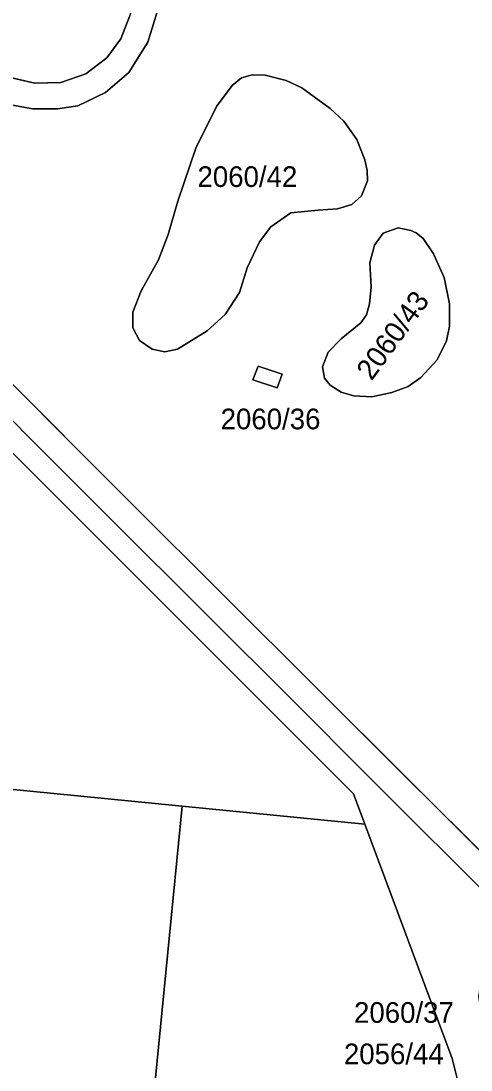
# Model space of a CAD drawing. Extents: x -263423 to -261326, y -1240067 to -1237864.
# Drawn here: x -262373.4 to -262329.8, y -1239248.6 to -1239147 of the extents above; entities that cross this region are included whole.
import ezdxf

# ---------------------------------------------------------------- set-up
doc = ezdxf.new("R2010")
doc.units = 0
for name, color, linetype in [('body_kn', 7, 'Continuous'), ('kladpar_druhypozemkov', 7, 'Continuous'), ('kladpar_hranice', 7, 'Continuous'), ('kladpar_parcelnecisla', 7, 'Continuous'), ('kladpar_plochy', 7, 'Continuous'), ('kladpar_sipky', 7, 'Continuous')]:
    doc.layers.add(name, color=color, linetype=linetype)

msp = doc.modelspace()

# ---------------------------------------------------------------- linework, layer by layer
at = {"layer": 'body_kn'}
for p, q in [((-262363.72, -1239148.73), (-262363.72, -1239148.73)), ((-262361.13, -1239149.05), (-262361.13, -1239149.05)), ((-262365.1, -1239150.58), (-262365.1, -1239150.58)), ((-262367.11, -1239152.11), (-262367.11, -1239152.11)), ((-262362.95, -1239151.99), (-262362.95, -1239151.99)), ((-262372.07, -1239153.01), (-262372.07, -1239153.01)), ((-262369.55, -1239152.96), (-262369.55, -1239152.96)), ((-262352.04, -1239152.52), (-262352.04, -1239152.52)), ((-262351, -1239152.2), (-262351, -1239152.2)), ((-262349.76, -1239152.24), (-262349.76, -1239152.24)), ((-262347.73, -1239152.76), (-262347.73, -1239152.76)), ((-262365.21, -1239153.93), (-262365.21, -1239153.93)), ((-262352.94, -1239153.25), (-262352.94, -1239153.25)), ((-262346.2, -1239153.48), (-262346.2, -1239153.48)), ((-262372.25, -1239155.49), (-262372.25, -1239155.49)), ((-262369.86, -1239155.49), (-262369.86, -1239155.49)), ((-262367.9, -1239155.2), (-262367.9, -1239155.2)), ((-262354.46, -1239155.29), (-262354.46, -1239155.29)), ((-262343.47, -1239155.46), (-262343.47, -1239155.46)), ((-262342.14, -1239156.69), (-262342.14, -1239156.69)), ((-262340.87, -1239158.49), (-262340.87, -1239158.49)), ((-262356.46, -1239159.32), (-262356.46, -1239159.32)), ((-262340.11, -1239160.45), (-262340.11, -1239160.45)), ((-262340.11, -1239160.45), (-262340.11, -1239160.45)), ((-262339.88, -1239161.47), (-262339.88, -1239161.47)), ((-262339.83, -1239162.47), (-262339.83, -1239162.47)), ((-262340.42, -1239163.93), (-262340.42, -1239163.93)), ((-262358.22, -1239164.45), (-262358.22, -1239164.45)), ((-262344.61, -1239165.3), (-262344.61, -1239165.3)), ((-262342.75, -1239165.2), (-262342.75, -1239165.2)), ((-262341.36, -1239164.77), (-262341.36, -1239164.77)), ((-262347.28, -1239165.58), (-262347.28, -1239165.58)), ((-262349.21, -1239166.94), (-262349.21, -1239166.94)), ((-262336.89, -1239167.03), (-262336.89, -1239167.03)), ((-262335.65, -1239167.27), (-262335.65, -1239167.27)), ((-262335.65, -1239167.27), (-262335.65, -1239167.27)), ((-262359.16, -1239167.68), (-262359.16, -1239167.68)), ((-262338.32, -1239167.55), (-262338.32, -1239167.55)), ((-262335.14, -1239167.5), (-262335.14, -1239167.5)), ((-262334.46, -1239168.07), (-262334.46, -1239168.07)), ((-262350.31, -1239168.39), (-262350.31, -1239168.39)), ((-262339.18, -1239168.71), (-262339.18, -1239168.71)), ((-262360.09, -1239170.13), (-262360.09, -1239170.13)), ((-262333.45, -1239169.53), (-262333.45, -1239169.53)), ((-262351.49, -1239170.9), (-262351.49, -1239170.9)), ((-262339.62, -1239170.42), (-262339.62, -1239170.42)), ((-262332.41, -1239171.82), (-262332.41, -1239171.82)), ((-262361.75, -1239173.11), (-262361.75, -1239173.11)), ((-262352.23, -1239173.28), (-262352.23, -1239173.28)), ((-262339.49, -1239172.75), (-262339.49, -1239172.75)), ((-262339.64, -1239174.38), (-262339.64, -1239174.38)), ((-262331.89, -1239174.38), (-262331.89, -1239174.38)), ((-262362.57, -1239175.2), (-262362.57, -1239175.2)), ((-262353.64, -1239175.41), (-262353.64, -1239175.41)), ((-262339.93, -1239175.45), (-262339.93, -1239175.45)), ((-262340.49, -1239176.23), (-262340.49, -1239176.23)), ((-262362.58, -1239176.7), (-262362.58, -1239176.7)), ((-262355.37, -1239177), (-262355.37, -1239177)), ((-262331.91, -1239176.56), (-262331.91, -1239176.56)), ((-262361.92, -1239177.94), (-262361.92, -1239177.94)), ((-262342.38, -1239177.76), (-262342.38, -1239177.76)), ((-262332.2, -1239177.97), (-262332.2, -1239177.97)), ((-262360.71, -1239178.77), (-262360.71, -1239178.77)), ((-262359.48, -1239179.02), (-262359.48, -1239179.02)), ((-262358.24, -1239178.76), (-262358.24, -1239178.76)), ((-262343.67, -1239179.06), (-262343.67, -1239179.06)), ((-262350.44, -1239180.42), (-262350.44, -1239180.42)), ((-262344.22, -1239180.47), (-262344.22, -1239180.47)), ((-262333.1, -1239179.79), (-262333.1, -1239179.79)), ((-262348.12, -1239181.18), (-262348.12, -1239181.18)), ((-262344.02, -1239181.57), (-262344.02, -1239181.57)), ((-262334.67, -1239181.5), (-262334.67, -1239181.5)), ((-262350.94, -1239181.75), (-262350.94, -1239181.75)), ((-262350.94, -1239181.75), (-262350.94, -1239181.75)), ((-262348.61, -1239182.51), (-262348.61, -1239182.51)), ((-262343.47, -1239182.26), (-262343.47, -1239182.26)), ((-262335.92, -1239182.39), (-262335.92, -1239182.39)), ((-262342.41, -1239182.94), (-262342.41, -1239182.94)), ((-262341.19, -1239183.28), (-262341.19, -1239183.28)), ((-262339.43, -1239183.39), (-262339.43, -1239183.39)), ((-262337.5, -1239182.97), (-262337.5, -1239182.97)), ((-262362.66, -1239193.74), (-262362.66, -1239193.74)), ((-262364.57, -1239195.35), (-262364.57, -1239195.35)), ((-262344.76, -1239211.59), (-262344.76, -1239211.59)), ((-262344.76, -1239211.59), (-262344.76, -1239211.59)), ((-262346.8, -1239213.09), (-262346.8, -1239213.09)), ((-262340.18, -1239219.71), (-262340.18, -1239219.71)), ((-262341.19, -1239221.81), (-262341.19, -1239221.81)), ((-262357.78, -1239223.01), (-262357.78, -1239223.01)), ((-262357.78, -1239223.01), (-262357.78, -1239223.01)), ((-262340.09, -1239224.75), (-262340.09, -1239224.75)), ((-262331.64, -1239247.44), (-262331.64, -1239247.44))]:
    msp.add_line(p, q, dxfattribs=at)
at = {"layer": 'kladpar_druhypozemkov'}
for p, q in [((-262350.41, -1239160.92), (-262350.41, -1239160.92)), ((-262337.89, -1239175.86), (-262337.89, -1239175.86)), ((-262349.49, -1239181.37), (-262349.49, -1239181.37))]:
    msp.add_line(p, q, dxfattribs=at)
at = {"layer": 'kladpar_hranice'}
for points in [[(-262469.03, -1239087.65), (-262451.52, -1239105.12), (-262424.02, -1239132.47), (-262422.17, -1239134.32), (-262405.25, -1239151.18), (-262403.41, -1239153.01), (-262380.16, -1239176.25), (-262362.66, -1239193.74), (-262344.76, -1239211.59), (-262324.61, -1239231.69), (-262322.39, -1239233.91), (-262324.18, -1239235.62), (-262326.37, -1239233.46), (-262340.18, -1239219.71), (-262346.8, -1239213.09), (-262364.57, -1239195.35), (-262382.29, -1239177.65), (-262405.13, -1239154.83), (-262406.91, -1239153.06), (-262423.32, -1239136.73), (-262425.56, -1239134.5), (-262453.35, -1239106.81), (-262471.32, -1239088.91)], [(-262344.33, -1239091.13), (-262347.96, -1239098.24), (-262350.2, -1239103.95), (-262351.94, -1239109.84), (-262355.13, -1239119.52), (-262357.51, -1239127.69), (-262357.65, -1239127.65), (-262360.04, -1239136.01), (-262362.39, -1239144.03), (-262362.19, -1239144.09), (-262362.89, -1239146.57), (-262363.72, -1239148.73), (-262365.1, -1239150.58), (-262367.11, -1239152.11), (-262369.55, -1239152.96), (-262372.07, -1239153.01), (-262377.32, -1239151.83), (-262389.27, -1239148.1), (-262392.79, -1239147.43), (-262396.42, -1239147.51), (-262399.9, -1239148.35), (-262405.25, -1239151.18), (-262422.17, -1239134.32), (-262419.89, -1239130.75)], [(-262380.16, -1239176.25), (-262403.41, -1239153.01), (-262399.27, -1239150.81), (-262396.41, -1239150.01), (-262393.41, -1239149.85), (-262390.48, -1239150.33), (-262377.84, -1239154.28), (-262374.59, -1239155.1), (-262372.25, -1239155.49), (-262369.86, -1239155.49), (-262367.9, -1239155.2), (-262365.21, -1239153.93), (-262362.95, -1239151.99), (-262361.13, -1239149.05), (-262359.83, -1239144.83), (-262359.63, -1239144.88)], [(-262359.83, -1239144.83), (-262361.13, -1239149.05), (-262362.95, -1239151.99), (-262365.21, -1239153.93), (-262367.9, -1239155.2), (-262369.86, -1239155.49), (-262372.25, -1239155.49), (-262374.59, -1239155.1)], [(-262377.32, -1239151.83), (-262372.07, -1239153.01), (-262369.55, -1239152.96), (-262367.11, -1239152.11), (-262365.1, -1239150.58), (-262363.72, -1239148.73), (-262362.89, -1239146.57)], [(-262340.11, -1239160.45), (-262339.88, -1239161.47), (-262339.83, -1239162.47), (-262340.42, -1239163.93), (-262341.36, -1239164.77), (-262342.75, -1239165.2), (-262344.61, -1239165.3), (-262347.28, -1239165.58), (-262349.21, -1239166.94), (-262350.31, -1239168.39), (-262351.49, -1239170.9), (-262352.23, -1239173.28), (-262353.64, -1239175.41), (-262355.37, -1239177), (-262358.24, -1239178.76), (-262359.48, -1239179.02), (-262360.71, -1239178.77), (-262361.92, -1239177.94), (-262362.58, -1239176.7), (-262362.57, -1239175.2), (-262361.75, -1239173.11), (-262360.09, -1239170.13), (-262359.16, -1239167.68), (-262358.22, -1239164.45), (-262356.46, -1239159.32), (-262354.46, -1239155.29), (-262352.94, -1239153.25), (-262352.04, -1239152.52), (-262351, -1239152.2), (-262349.76, -1239152.24), (-262347.73, -1239152.76), (-262346.2, -1239153.48), (-262343.47, -1239155.46), (-262342.14, -1239156.69), (-262340.87, -1239158.49), (-262340.11, -1239160.45)], [(-262352.94, -1239153.25), (-262354.46, -1239155.29), (-262356.46, -1239159.32), (-262358.22, -1239164.45), (-262359.16, -1239167.68), (-262360.09, -1239170.13), (-262361.75, -1239173.11), (-262362.57, -1239175.2), (-262362.58, -1239176.7), (-262361.92, -1239177.94), (-262360.71, -1239178.77), (-262359.48, -1239179.02), (-262358.24, -1239178.76), (-262355.37, -1239177), (-262353.64, -1239175.41), (-262352.23, -1239173.28), (-262351.49, -1239170.9), (-262350.31, -1239168.39), (-262349.21, -1239166.94), (-262347.28, -1239165.58), (-262344.61, -1239165.3), (-262342.75, -1239165.2), (-262341.36, -1239164.77), (-262340.42, -1239163.93), (-262339.83, -1239162.47), (-262339.88, -1239161.47), (-262340.11, -1239160.45), (-262340.87, -1239158.49), (-262342.14, -1239156.69), (-262343.47, -1239155.46), (-262346.2, -1239153.48), (-262347.73, -1239152.76), (-262349.76, -1239152.24), (-262351, -1239152.2), (-262352.04, -1239152.52), (-262352.94, -1239153.25)], [(-262402.04, -1239160.74), (-262406.35, -1239156.38), (-262405.13, -1239154.83), (-262382.29, -1239177.65), (-262364.57, -1239195.35), (-262346.8, -1239213.09), (-262340.18, -1239219.71), (-262326.37, -1239233.46), (-262328.39, -1239236.98), (-262329.11, -1239241.45), (-262328.66, -1239244.15), (-262328.02, -1239246.01), (-262325.38, -1239249.68)], [(-262330.92, -1239250.42), (-262331.64, -1239247.44), (-262340.09, -1239224.75), (-262341.19, -1239221.81), (-262374.56, -1239188.5), (-262375.07, -1239187.99), (-262402.04, -1239160.74)], [(-262335.65, -1239167.27), (-262335.14, -1239167.5), (-262334.46, -1239168.07), (-262333.45, -1239169.53), (-262332.41, -1239171.82), (-262331.89, -1239174.38), (-262331.91, -1239176.56), (-262332.2, -1239177.97), (-262333.1, -1239179.79), (-262334.67, -1239181.5), (-262335.92, -1239182.39), (-262337.5, -1239182.97), (-262339.43, -1239183.39), (-262341.19, -1239183.28), (-262342.41, -1239182.94), (-262343.47, -1239182.26), (-262344.02, -1239181.57), (-262344.22, -1239180.47), (-262343.67, -1239179.06), (-262342.38, -1239177.76), (-262340.49, -1239176.23), (-262339.93, -1239175.45), (-262339.64, -1239174.38), (-262339.49, -1239172.75), (-262339.62, -1239170.42), (-262339.18, -1239168.71), (-262338.32, -1239167.55), (-262336.89, -1239167.03), (-262335.65, -1239167.27)], [(-262331.91, -1239176.56), (-262331.89, -1239174.38), (-262332.41, -1239171.82), (-262333.45, -1239169.53), (-262334.46, -1239168.07), (-262335.14, -1239167.5), (-262335.65, -1239167.27), (-262336.89, -1239167.03), (-262338.32, -1239167.55), (-262339.18, -1239168.71), (-262339.62, -1239170.42), (-262339.49, -1239172.75), (-262339.64, -1239174.38), (-262339.93, -1239175.45), (-262340.49, -1239176.23), (-262342.38, -1239177.76), (-262343.67, -1239179.06), (-262344.22, -1239180.47), (-262344.02, -1239181.57), (-262343.47, -1239182.26), (-262342.41, -1239182.94), (-262341.19, -1239183.28), (-262339.43, -1239183.39), (-262337.5, -1239182.97), (-262335.92, -1239182.39), (-262334.67, -1239181.5), (-262333.1, -1239179.79), (-262332.2, -1239177.97), (-262331.91, -1239176.56)], [(-262344.76, -1239211.59), (-262362.66, -1239193.74), (-262380.16, -1239176.25)], [(-262350.94, -1239181.75), (-262350.44, -1239180.42), (-262348.12, -1239181.18), (-262348.61, -1239182.51), (-262350.94, -1239181.75)], [(-262348.61, -1239182.51), (-262348.12, -1239181.18), (-262350.44, -1239180.42), (-262350.94, -1239181.75), (-262348.61, -1239182.51)], [(-262378.66, -1239191.54), (-262375.07, -1239187.99), (-262374.56, -1239188.5), (-262341.19, -1239221.81), (-262340.09, -1239224.75), (-262357.78, -1239223.01), (-262392.51, -1239219.6), (-262397.51, -1239270.56)], [(-262305.68, -1239202.44), (-262314.47, -1239229.37), (-262318.01, -1239229.07), (-262321.56, -1239229.88), (-262324.61, -1239231.69), (-262344.76, -1239211.59)], [(-262357.78, -1239223.01), (-262365.17, -1239297.96), (-262390.84, -1239295.5), (-262407.35, -1239293.96), (-262404.97, -1239269.83), (-262397.51, -1239270.56), (-262392.51, -1239219.6), (-262357.78, -1239223.01)], [(-262408.99, -1239295.72), (-262407.35, -1239293.96), (-262390.84, -1239295.5), (-262365.17, -1239297.96), (-262357.78, -1239223.01), (-262340.09, -1239224.75), (-262331.64, -1239247.44), (-262330.92, -1239250.42), (-262330.53, -1239252.77), (-262330.57, -1239255.63), (-262331.19, -1239258.75), (-262332.3, -1239262.51), (-262346.55, -1239306.04), (-262357.51, -1239307.7), (-262363.64, -1239309.91), (-262373.02, -1239311.56), (-262379.68, -1239311.03), (-262389.08, -1239309), (-262392, -1239307.81), (-262394.55, -1239306.3), (-262408.99, -1239295.72)]]:
    msp.add_lwpolyline(points, dxfattribs=at)
at = {"layer": 'kladpar_plochy'}
for p, q in [((-262361.13, -1239149.05), (-262359.83, -1239144.83)), ((-262362.89, -1239146.57), (-262363.72, -1239148.73)), ((-262363.72, -1239148.73), (-262365.1, -1239150.58)), ((-262362.95, -1239151.99), (-262361.13, -1239149.05)), ((-262365.1, -1239150.58), (-262367.11, -1239152.11)), ((-262372.07, -1239153.01), (-262377.32, -1239151.83)), ((-262367.11, -1239152.11), (-262369.55, -1239152.96)), ((-262365.21, -1239153.93), (-262362.95, -1239151.99)), ((-262369.55, -1239152.96), (-262372.07, -1239153.01)), ((-262352.04, -1239152.52), (-262352.94, -1239153.25)), ((-262351, -1239152.2), (-262352.04, -1239152.52)), ((-262349.76, -1239152.24), (-262351, -1239152.2)), ((-262347.73, -1239152.76), (-262349.76, -1239152.24)), ((-262346.2, -1239153.48), (-262347.73, -1239152.76)), ((-262367.9, -1239155.2), (-262365.21, -1239153.93)), ((-262352.94, -1239153.25), (-262354.46, -1239155.29)), ((-262343.47, -1239155.46), (-262346.2, -1239153.48)), ((-262374.59, -1239155.1), (-262372.25, -1239155.49)), ((-262372.25, -1239155.49), (-262369.86, -1239155.49)), ((-262369.86, -1239155.49), (-262367.9, -1239155.2)), ((-262354.46, -1239155.29), (-262356.46, -1239159.32)), ((-262342.14, -1239156.69), (-262343.47, -1239155.46)), ((-262340.87, -1239158.49), (-262342.14, -1239156.69)), ((-262340.11, -1239160.45), (-262340.87, -1239158.49)), ((-262356.46, -1239159.32), (-262358.22, -1239164.45)), ((-262339.88, -1239161.47), (-262340.11, -1239160.45)), ((-262339.83, -1239162.47), (-262339.88, -1239161.47)), ((-262340.42, -1239163.93), (-262339.83, -1239162.47)), ((-262341.36, -1239164.77), (-262340.42, -1239163.93)), ((-262358.22, -1239164.45), (-262359.16, -1239167.68)), ((-262347.28, -1239165.58), (-262344.61, -1239165.3)), ((-262344.61, -1239165.3), (-262342.75, -1239165.2)), ((-262342.75, -1239165.2), (-262341.36, -1239164.77)), ((-262349.21, -1239166.94), (-262347.28, -1239165.58)), ((-262350.31, -1239168.39), (-262349.21, -1239166.94)), ((-262336.89, -1239167.03), (-262338.32, -1239167.55)), ((-262335.65, -1239167.27), (-262336.89, -1239167.03)), ((-262335.14, -1239167.5), (-262335.65, -1239167.27)), ((-262359.16, -1239167.68), (-262360.09, -1239170.13)), ((-262338.32, -1239167.55), (-262339.18, -1239168.71)), ((-262334.46, -1239168.07), (-262335.14, -1239167.5)), ((-262333.45, -1239169.53), (-262334.46, -1239168.07)), ((-262351.49, -1239170.9), (-262350.31, -1239168.39)), ((-262339.18, -1239168.71), (-262339.62, -1239170.42)), ((-262360.09, -1239170.13), (-262361.75, -1239173.11)), ((-262332.41, -1239171.82), (-262333.45, -1239169.53)), ((-262352.23, -1239173.28), (-262351.49, -1239170.9)), ((-262339.62, -1239170.42), (-262339.49, -1239172.75)), ((-262331.89, -1239174.38), (-262332.41, -1239171.82)), ((-262361.75, -1239173.11), (-262362.57, -1239175.2)), ((-262353.64, -1239175.41), (-262352.23, -1239173.28)), ((-262339.49, -1239172.75), (-262339.64, -1239174.38)), ((-262339.64, -1239174.38), (-262339.93, -1239175.45)), ((-262331.91, -1239176.56), (-262331.89, -1239174.38)), ((-262362.57, -1239175.2), (-262362.58, -1239176.7)), ((-262355.37, -1239177), (-262353.64, -1239175.41)), ((-262339.93, -1239175.45), (-262340.49, -1239176.23)), ((-262362.66, -1239193.74), (-262380.16, -1239176.25)), ((-262340.49, -1239176.23), (-262342.38, -1239177.76)), ((-262362.58, -1239176.7), (-262361.92, -1239177.94)), ((-262358.24, -1239178.76), (-262355.37, -1239177)), ((-262332.2, -1239177.97), (-262331.91, -1239176.56)), ((-262361.92, -1239177.94), (-262360.71, -1239178.77)), ((-262342.38, -1239177.76), (-262343.67, -1239179.06)), ((-262333.1, -1239179.79), (-262332.2, -1239177.97)), ((-262360.71, -1239178.77), (-262359.48, -1239179.02)), ((-262359.48, -1239179.02), (-262358.24, -1239178.76)), ((-262343.67, -1239179.06), (-262344.22, -1239180.47)), ((-262350.44, -1239180.42), (-262350.94, -1239181.75)), ((-262348.12, -1239181.18), (-262350.44, -1239180.42)), ((-262344.22, -1239180.47), (-262344.02, -1239181.57)), ((-262334.67, -1239181.5), (-262333.1, -1239179.79)), ((-262348.61, -1239182.51), (-262348.12, -1239181.18)), ((-262344.02, -1239181.57), (-262343.47, -1239182.26)), ((-262335.92, -1239182.39), (-262334.67, -1239181.5)), ((-262350.94, -1239181.75), (-262348.61, -1239182.51)), ((-262343.47, -1239182.26), (-262342.41, -1239182.94)), ((-262337.5, -1239182.97), (-262335.92, -1239182.39)), ((-262342.41, -1239182.94), (-262341.19, -1239183.28)), ((-262341.19, -1239183.28), (-262339.43, -1239183.39)), ((-262339.43, -1239183.39), (-262337.5, -1239182.97)), ((-262344.76, -1239211.59), (-262362.66, -1239193.74)), ((-262324.61, -1239231.69), (-262344.76, -1239211.59))]:
    msp.add_line(p, q, dxfattribs=at)
for points in [[(-262469.03, -1239087.65), (-262451.52, -1239105.12), (-262424.02, -1239132.47), (-262422.17, -1239134.32), (-262405.25, -1239151.18), (-262403.41, -1239153.01), (-262380.16, -1239176.25), (-262362.66, -1239193.74), (-262344.76, -1239211.59), (-262324.61, -1239231.69), (-262322.39, -1239233.91), (-262324.18, -1239235.62), (-262326.37, -1239233.46), (-262340.18, -1239219.71), (-262346.8, -1239213.09), (-262364.57, -1239195.35), (-262382.29, -1239177.65), (-262405.13, -1239154.83), (-262406.91, -1239153.06), (-262423.32, -1239136.73), (-262425.56, -1239134.5), (-262453.35, -1239106.81), (-262471.32, -1239088.91)], [(-262359.83, -1239144.83), (-262361.13, -1239149.05), (-262362.95, -1239151.99), (-262365.21, -1239153.93), (-262367.9, -1239155.2), (-262369.86, -1239155.49), (-262372.25, -1239155.49), (-262374.59, -1239155.1)], [(-262377.32, -1239151.83), (-262372.07, -1239153.01), (-262369.55, -1239152.96), (-262367.11, -1239152.11), (-262365.1, -1239150.58), (-262363.72, -1239148.73), (-262362.89, -1239146.57)], [(-262330.92, -1239250.42), (-262331.64, -1239247.44), (-262340.09, -1239224.75), (-262341.19, -1239221.81), (-262374.56, -1239188.5), (-262375.07, -1239187.99), (-262402.04, -1239160.74), (-262406.35, -1239156.38), (-262405.13, -1239154.83), (-262382.29, -1239177.65), (-262364.57, -1239195.35), (-262346.8, -1239213.09), (-262340.18, -1239219.71), (-262326.37, -1239233.46), (-262328.39, -1239236.98), (-262329.11, -1239241.45), (-262328.66, -1239244.15), (-262328.02, -1239246.01), (-262325.38, -1239249.68)], [(-262423.78, -1239251.79), (-262426.02, -1239229.54), (-262426.29, -1239226.82), (-262415.62, -1239222.63), (-262409.22, -1239220.13), (-262378.66, -1239191.54), (-262375.07, -1239187.99), (-262374.56, -1239188.5), (-262341.19, -1239221.81), (-262340.09, -1239224.75), (-262357.78, -1239223.01), (-262392.51, -1239219.6), (-262397.51, -1239270.56)]]:
    msp.add_lwpolyline(points, dxfattribs=at)
for points in [[(-262340.11, -1239160.45), (-262339.88, -1239161.47), (-262339.83, -1239162.47), (-262340.42, -1239163.93), (-262341.36, -1239164.77), (-262342.75, -1239165.2), (-262344.61, -1239165.3), (-262347.28, -1239165.58), (-262349.21, -1239166.94), (-262350.31, -1239168.39), (-262351.49, -1239170.9), (-262352.23, -1239173.28), (-262353.64, -1239175.41), (-262355.37, -1239177), (-262358.24, -1239178.76), (-262359.48, -1239179.02), (-262360.71, -1239178.77), (-262361.92, -1239177.94), (-262362.58, -1239176.7), (-262362.57, -1239175.2), (-262361.75, -1239173.11), (-262360.09, -1239170.13), (-262359.16, -1239167.68), (-262358.22, -1239164.45), (-262356.46, -1239159.32), (-262354.46, -1239155.29), (-262352.94, -1239153.25), (-262352.04, -1239152.52), (-262351, -1239152.2), (-262349.76, -1239152.24), (-262347.73, -1239152.76), (-262346.2, -1239153.48), (-262343.47, -1239155.46), (-262342.14, -1239156.69), (-262340.87, -1239158.49)], [(-262335.65, -1239167.27), (-262335.14, -1239167.5), (-262334.46, -1239168.07), (-262333.45, -1239169.53), (-262332.41, -1239171.82), (-262331.89, -1239174.38), (-262331.91, -1239176.56), (-262332.2, -1239177.97), (-262333.1, -1239179.79), (-262334.67, -1239181.5), (-262335.92, -1239182.39), (-262337.5, -1239182.97), (-262339.43, -1239183.39), (-262341.19, -1239183.28), (-262342.41, -1239182.94), (-262343.47, -1239182.26), (-262344.02, -1239181.57), (-262344.22, -1239180.47), (-262343.67, -1239179.06), (-262342.38, -1239177.76), (-262340.49, -1239176.23), (-262339.93, -1239175.45), (-262339.64, -1239174.38), (-262339.49, -1239172.75), (-262339.62, -1239170.42), (-262339.18, -1239168.71), (-262338.32, -1239167.55), (-262336.89, -1239167.03)], [(-262350.94, -1239181.75), (-262350.44, -1239180.42), (-262348.12, -1239181.18), (-262348.61, -1239182.51)], [(-262357.78, -1239223.01), (-262365.17, -1239297.96), (-262390.84, -1239295.5), (-262407.35, -1239293.96), (-262404.97, -1239269.83), (-262397.51, -1239270.56), (-262392.51, -1239219.6)], [(-262408.99, -1239295.72), (-262407.35, -1239293.96), (-262390.84, -1239295.5), (-262365.17, -1239297.96), (-262357.78, -1239223.01), (-262340.09, -1239224.75), (-262331.64, -1239247.44), (-262330.92, -1239250.42), (-262330.53, -1239252.77), (-262330.57, -1239255.63), (-262331.19, -1239258.75), (-262332.3, -1239262.51), (-262346.55, -1239306.04), (-262357.51, -1239307.7), (-262363.64, -1239309.91), (-262373.02, -1239311.56), (-262379.68, -1239311.03), (-262389.08, -1239309), (-262392, -1239307.81), (-262394.55, -1239306.3)]]:
    msp.add_lwpolyline(points, close=True, dxfattribs=at)
at = {"layer": 'kladpar_sipky'}
msp.add_line((-262349.03, -1239181.98), (-262349.03, -1239181.98), dxfattribs=at)

# ---------------------------------------------------------------- texts
at = {"layer": 'kladpar_parcelnecisla'}
for s, p in [('2060/42', (-262356.31, -1239163.07)), ('2060/36', (-262354.07, -1239186.53)), ('2060/37', (-262341.15, -1239243.99)), ('2056/44', (-262342.13, -1239248))]:
    msp.add_text(s, height=2, dxfattribs=at).set_placement(p)
msp.add_text('2060/43', height=2, rotation=54, dxfattribs=at).set_placement((-262339.45, -1239181.91))

doc.saveas('drawing.dxf')
